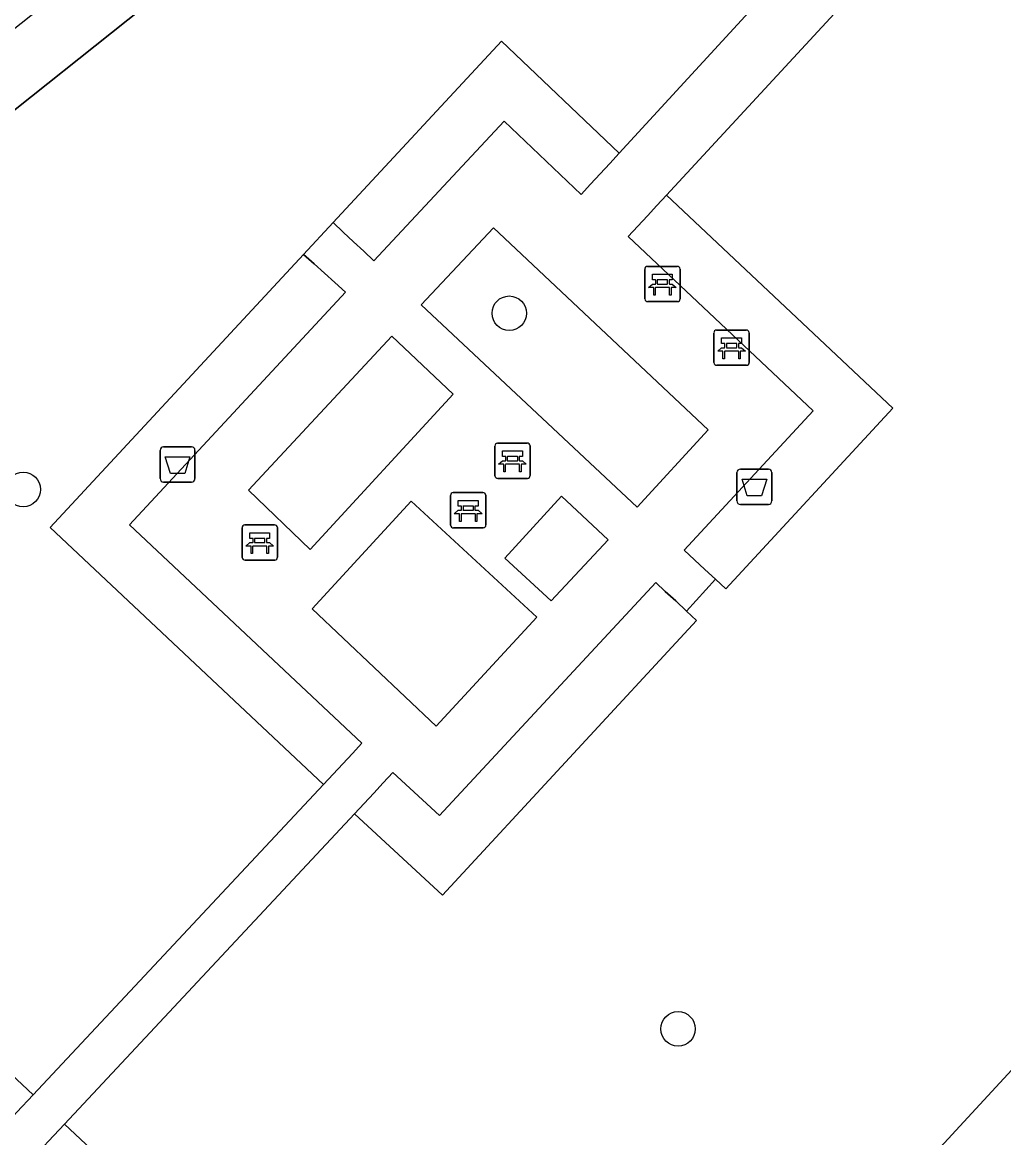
# Model space of a CAD drawing. Extents: x 159039 to 160102, y 381214 to 382524.
# Drawn here: x 159598.59 to 159626.42, y 381694.48 to 381726.12 of the extents above; entities that cross this region are included whole.
import ezdxf

# ---------------------------------------------------------------- set-up
doc = ezdxf.new("R2010")
doc.units = 0
for name, color, linetype in [('IMGEO_Afvalbak', 7, 'Continuous'), ('IMGEO_Bank', 7, 'Continuous'), ('IMGEO_Boom', 7, 'Continuous'), ('IMGEO_Groenvoorziening', 7, 'Continuous'), ('IMGEO_Haag', 7, 'Continuous'), ('IMGEO_Voetpad_open', 7, 'Continuous')]:
    doc.layers.add(name, color=color, linetype=linetype)

msp = doc.modelspace()

# ---------------------------------------------------------------- linework, layer by layer
at = {"layer": 'IMGEO_Afvalbak'}
for p, q in [((159602.493, 381713.18), (159602.493, 381713.98)), ((159602.493, 381713.98), (159602.493, 381713.18)), ((159602.593, 381714.08), (159603.383, 381714.08)), ((159603.383, 381714.08), (159602.593, 381714.08)), ((159603.483, 381713.98), (159603.483, 381713.18)), ((159603.483, 381713.18), (159603.483, 381713.98)), ((159618.854, 381712.548), (159618.854, 381713.348)), ((159618.854, 381713.348), (159618.854, 381712.548)), ((159618.954, 381713.448), (159619.744, 381713.448)), ((159619.744, 381713.448), (159618.954, 381713.448)), ((159619.844, 381713.348), (159619.844, 381712.548)), ((159619.844, 381712.548), (159619.844, 381713.348)), ((159603.383, 381713.08), (159602.593, 381713.08)), ((159602.593, 381713.08), (159603.383, 381713.08)), ((159619.744, 381712.448), (159618.954, 381712.448)), ((159618.954, 381712.448), (159619.744, 381712.448))]:
    msp.add_line(p, q, dxfattribs=at)
for points in [[(159602.636, 381713.794), (159603.34, 381713.794), (159603.191, 381713.324), (159602.785, 381713.324), (159602.636, 381713.794)], [(159618.997, 381713.162), (159619.701, 381713.162), (159619.552, 381712.692), (159619.146, 381712.692), (159618.997, 381713.162)]]:
    msp.add_lwpolyline(points, dxfattribs=at)
for centre, start, end in [((159602.593, 381713.98), 90, 180), ((159602.593, 381713.98), 90, 180), ((159603.383, 381713.98), 0, 90), ((159603.383, 381713.98), 360, 90), ((159618.954, 381713.348), 90, 180), ((159618.954, 381713.348), 90, 180), ((159619.744, 381713.348), 0, 90), ((159619.744, 381713.348), 360, 90), ((159602.593, 381713.18), 180, 270), ((159602.593, 381713.18), 180, 270), ((159603.383, 381713.18), 270, 0), ((159603.383, 381713.18), 270, 0), ((159618.954, 381712.548), 180, 270), ((159618.954, 381712.548), 180, 270), ((159619.744, 381712.548), 270, 0), ((159619.744, 381712.548), 270, 0)]:
    msp.add_arc(centre, 0.1, start, end, dxfattribs=at)
at = {"layer": 'IMGEO_Bank'}
for p, q in [((159616.241, 381718.274), (159616.241, 381719.115)), ((159616.241, 381719.115), (159616.241, 381718.274)), ((159616.316, 381719.199), (159617.157, 381719.199)), ((159617.157, 381719.199), (159616.316, 381719.199)), ((159617.241, 381719.124), (159617.241, 381718.283)), ((159617.241, 381718.283), (159617.241, 381719.124)), ((159616.55, 381718.705), (159616.55, 381718.811)), ((159616.594, 381718.811), (159616.594, 381718.705)), ((159616.882, 381718.817), (159616.6, 381718.817)), ((159616.888, 381718.705), (159616.888, 381718.811)), ((159616.932, 381718.811), (159616.932, 381718.705)), ((159616.938, 381718.597), (159616.545, 381718.597)), ((159616.6, 381718.699), (159616.882, 381718.699)), ((159617.166, 381718.199), (159616.325, 381718.199)), ((159616.325, 381718.199), (159617.166, 381718.199)), ((159618.202, 381716.468), (159618.202, 381717.309)), ((159618.202, 381717.309), (159618.202, 381716.468)), ((159618.277, 381717.393), (159619.118, 381717.393)), ((159619.118, 381717.393), (159618.277, 381717.393)), ((159619.202, 381717.318), (159619.202, 381716.477)), ((159619.202, 381716.477), (159619.202, 381717.318)), ((159618.511, 381716.899), (159618.511, 381717.005)), ((159618.555, 381717.005), (159618.555, 381716.899)), ((159618.843, 381717.011), (159618.561, 381717.011)), ((159618.561, 381716.893), (159618.843, 381716.893)), ((159618.849, 381716.899), (159618.849, 381717.005)), ((159618.893, 381717.005), (159618.893, 381716.899)), ((159618.899, 381716.791), (159618.506, 381716.791)), ((159619.127, 381716.393), (159618.286, 381716.393)), ((159618.286, 381716.393), (159619.127, 381716.393)), ((159611.988, 381713.261), (159611.988, 381714.102)), ((159611.988, 381714.102), (159611.988, 381713.261)), ((159612.063, 381714.186), (159612.904, 381714.186)), ((159612.904, 381714.186), (159612.063, 381714.186)), ((159612.988, 381714.111), (159612.988, 381713.27)), ((159612.988, 381713.27), (159612.988, 381714.111)), ((159612.297, 381713.692), (159612.297, 381713.798)), ((159612.341, 381713.798), (159612.341, 381713.692)), ((159612.629, 381713.804), (159612.347, 381713.804)), ((159612.347, 381713.686), (159612.629, 381713.686)), ((159612.635, 381713.692), (159612.635, 381713.798)), ((159612.679, 381713.798), (159612.679, 381713.692)), ((159612.685, 381713.584), (159612.292, 381713.584)), ((159612.913, 381713.186), (159612.072, 381713.186)), ((159612.072, 381713.186), (159612.913, 381713.186)), ((159610.732, 381711.856), (159610.732, 381712.697)), ((159610.732, 381712.697), (159610.732, 381711.856)), ((159610.807, 381712.781), (159611.648, 381712.781)), ((159611.648, 381712.781), (159610.807, 381712.781)), ((159611.732, 381712.706), (159611.732, 381711.865)), ((159611.732, 381711.865), (159611.732, 381712.706)), ((159611.041, 381712.287), (159611.041, 381712.393)), ((159611.085, 381712.393), (159611.085, 381712.287)), ((159611.373, 381712.399), (159611.091, 381712.399)), ((159611.379, 381712.287), (159611.379, 381712.393)), ((159611.423, 381712.393), (159611.423, 381712.287)), ((159611.429, 381712.179), (159611.036, 381712.179)), ((159611.091, 381712.281), (159611.373, 381712.281)), ((159604.821, 381710.941), (159604.821, 381711.782)), ((159604.821, 381711.782), (159604.821, 381710.941)), ((159604.896, 381711.866), (159605.737, 381711.866)), ((159605.737, 381711.866), (159604.896, 381711.866)), ((159605.821, 381711.791), (159605.821, 381710.95)), ((159605.821, 381710.95), (159605.821, 381711.791)), ((159611.657, 381711.781), (159610.816, 381711.781)), ((159610.816, 381711.781), (159611.657, 381711.781)), ((159605.13, 381711.372), (159605.13, 381711.478)), ((159605.174, 381711.478), (159605.174, 381711.372)), ((159605.462, 381711.484), (159605.18, 381711.484)), ((159605.468, 381711.372), (159605.468, 381711.478)), ((159605.512, 381711.478), (159605.512, 381711.372)), ((159605.518, 381711.264), (159605.125, 381711.264)), ((159605.18, 381711.366), (159605.462, 381711.366)), ((159605.746, 381710.866), (159604.905, 381710.866)), ((159604.905, 381710.866), (159605.746, 381710.866))]:
    msp.add_line(p, q, dxfattribs=at)
for points in [[(159616.544, 381718.817), (159616.458, 381718.817), (159616.458, 381718.978), (159617.021, 381718.978), (159617.021, 381718.817), (159616.938, 381718.817)], [(159616.488, 381718.597), (159616.346, 381718.597), (159616.458, 381718.699), (159616.544, 381718.699)], [(159616.538, 381718.59), (159616.538, 381718.383), (159616.495, 381718.383), (159616.495, 381718.59)], [(159616.938, 381718.699), (159617.021, 381718.699), (159617.133, 381718.597), (159616.994, 381718.597)], [(159616.988, 381718.59), (159616.988, 381718.383), (159616.944, 381718.383), (159616.944, 381718.59)], [(159618.505, 381717.011), (159618.419, 381717.011), (159618.419, 381717.172), (159618.982, 381717.172), (159618.982, 381717.011), (159618.899, 381717.011)], [(159618.449, 381716.791), (159618.307, 381716.791), (159618.419, 381716.893), (159618.505, 381716.893)], [(159618.899, 381716.893), (159618.982, 381716.893), (159619.094, 381716.791), (159618.955, 381716.791)], [(159618.499, 381716.784), (159618.499, 381716.577), (159618.456, 381716.577), (159618.456, 381716.784)], [(159618.949, 381716.784), (159618.949, 381716.577), (159618.905, 381716.577), (159618.905, 381716.784)], [(159612.291, 381713.804), (159612.205, 381713.804), (159612.205, 381713.965), (159612.768, 381713.965), (159612.768, 381713.804), (159612.685, 381713.804)], [(159612.235, 381713.584), (159612.093, 381713.584), (159612.205, 381713.686), (159612.291, 381713.686)], [(159612.685, 381713.686), (159612.768, 381713.686), (159612.88, 381713.584), (159612.741, 381713.584)], [(159612.285, 381713.577), (159612.285, 381713.37), (159612.242, 381713.37), (159612.242, 381713.577)], [(159612.735, 381713.577), (159612.735, 381713.37), (159612.691, 381713.37), (159612.691, 381713.577)], [(159611.035, 381712.399), (159610.949, 381712.399), (159610.949, 381712.56), (159611.512, 381712.56), (159611.512, 381712.399), (159611.429, 381712.399)], [(159610.979, 381712.179), (159610.837, 381712.179), (159610.949, 381712.281), (159611.035, 381712.281)], [(159611.029, 381712.172), (159611.029, 381711.965), (159610.986, 381711.965), (159610.986, 381712.172)], [(159611.429, 381712.281), (159611.512, 381712.281), (159611.624, 381712.179), (159611.485, 381712.179)], [(159611.479, 381712.172), (159611.479, 381711.965), (159611.435, 381711.965), (159611.435, 381712.172)], [(159605.124, 381711.484), (159605.038, 381711.484), (159605.038, 381711.645), (159605.601, 381711.645), (159605.601, 381711.484), (159605.518, 381711.484)], [(159605.068, 381711.264), (159604.926, 381711.264), (159605.038, 381711.366), (159605.124, 381711.366)], [(159605.118, 381711.257), (159605.118, 381711.05), (159605.075, 381711.05), (159605.075, 381711.257)], [(159605.518, 381711.366), (159605.601, 381711.366), (159605.713, 381711.264), (159605.574, 381711.264)], [(159605.568, 381711.257), (159605.568, 381711.05), (159605.524, 381711.05), (159605.524, 381711.257)]]:
    msp.add_lwpolyline(points, dxfattribs=at)
for centre, radius, start, end in [((159616.319, 381719.121), 0.0779, 92.4484, 184.2845), ((159616.319, 381719.121), 0.0779, 92.4484, 184.2845), ((159617.163, 381719.121), 0.0779, 2.4484, 94.2845), ((159617.163, 381719.121), 0.0779, 2.4484, 94.2845), ((159616.543, 381718.81), 0.00671, 2.8957, 87.1043), ((159616.6, 381718.81), 0.00671, 92.8957, 177.1043), ((159616.882, 381718.81), 0.00671, 2.8957, 87.1043), ((159616.939, 381718.81), 0.00671, 92.8957, 177.1043), ((159616.488, 381718.59), 0.00671, 2.8957, 87.1043), ((159616.545, 381718.59), 0.00671, 92.8957, 177.1043), ((159616.543, 381718.706), 0.00671, 272.8957, 357.1043), ((159616.6, 381718.706), 0.00671, 182.8957, 267.1043), ((159616.882, 381718.706), 0.00671, 272.8957, 357.1043), ((159616.939, 381718.706), 0.00671, 182.8957, 267.1043), ((159616.937, 381718.59), 0.00671, 2.8957, 87.1043), ((159616.994, 381718.59), 0.00671, 92.8957, 177.1043), ((159616.319, 381718.277), 0.0779, 182.4484, 274.2845), ((159616.319, 381718.277), 0.0779, 182.4484, 274.2845), ((159617.163, 381718.277), 0.0779, 272.4484, 4.2845), ((159617.163, 381718.277), 0.0779, 272.4484, 4.2845), ((159618.28, 381717.315), 0.0779, 92.4484, 184.2845), ((159618.28, 381717.315), 0.0779, 92.4484, 184.2845), ((159619.124, 381717.315), 0.0779, 2.4484, 94.2845), ((159619.124, 381717.315), 0.0779, 2.4484, 94.2845), ((159618.504, 381717.004), 0.00671, 2.8957, 87.1043), ((159618.504, 381716.9), 0.00671, 272.8957, 357.1043), ((159618.561, 381717.004), 0.00671, 92.8957, 177.1043), ((159618.561, 381716.9), 0.00671, 182.8957, 267.1043), ((159618.843, 381717.004), 0.00671, 2.8957, 87.1043), ((159618.843, 381716.9), 0.00671, 272.8957, 357.1043), ((159618.9, 381717.004), 0.00671, 92.8957, 177.1043), ((159618.9, 381716.9), 0.00671, 182.8957, 267.1043), ((159618.449, 381716.784), 0.00671, 2.8957, 87.1043), ((159618.506, 381716.784), 0.00671, 92.8957, 177.1043), ((159618.898, 381716.784), 0.00671, 2.8957, 87.1043), ((159618.955, 381716.784), 0.00671, 92.8957, 177.1043), ((159618.28, 381716.471), 0.0779, 182.4484, 274.2845), ((159618.28, 381716.471), 0.0779, 182.4484, 274.2845), ((159619.124, 381716.471), 0.0779, 272.4484, 4.2845), ((159619.124, 381716.471), 0.0779, 272.4484, 4.2845), ((159612.066, 381714.108), 0.0779, 92.4484, 184.2845), ((159612.066, 381714.108), 0.0779, 92.4484, 184.2845), ((159612.91, 381714.108), 0.0779, 2.4484, 94.2845), ((159612.91, 381714.108), 0.0779, 2.4484, 94.2845), ((159612.29, 381713.797), 0.00671, 2.8957, 87.1043), ((159612.29, 381713.693), 0.00671, 272.8957, 357.1043), ((159612.347, 381713.797), 0.00671, 92.8957, 177.1043), ((159612.347, 381713.693), 0.00671, 182.8957, 267.1043), ((159612.629, 381713.797), 0.00671, 2.8957, 87.1043), ((159612.629, 381713.693), 0.00671, 272.8957, 357.1043), ((159612.686, 381713.797), 0.00671, 92.8957, 177.1043), ((159612.686, 381713.693), 0.00671, 182.8957, 267.1043), ((159612.235, 381713.577), 0.00671, 2.8957, 87.1043), ((159612.292, 381713.577), 0.00671, 92.8957, 177.1043), ((159612.684, 381713.577), 0.00671, 2.8957, 87.1043), ((159612.741, 381713.577), 0.00671, 92.8957, 177.1043), ((159612.066, 381713.264), 0.0779, 182.4484, 274.2845), ((159612.066, 381713.264), 0.0779, 182.4484, 274.2845), ((159612.91, 381713.264), 0.0779, 272.4484, 4.2845), ((159612.91, 381713.264), 0.0779, 272.4484, 4.2845), ((159610.81, 381712.703), 0.0779, 92.4484, 184.2845), ((159610.81, 381712.703), 0.0779, 92.4484, 184.2845), ((159611.654, 381712.703), 0.0779, 2.4484, 94.2845), ((159611.654, 381712.703), 0.0779, 2.4484, 94.2845), ((159611.034, 381712.392), 0.00671, 2.8957, 87.1043), ((159611.091, 381712.392), 0.00671, 92.8957, 177.1043), ((159611.373, 381712.392), 0.00671, 2.8957, 87.1043), ((159611.43, 381712.392), 0.00671, 92.8957, 177.1043), ((159610.979, 381712.172), 0.00671, 2.8957, 87.1043), ((159611.036, 381712.172), 0.00671, 92.8957, 177.1043), ((159611.034, 381712.288), 0.00671, 272.8957, 357.1043), ((159611.091, 381712.288), 0.00671, 182.8957, 267.1043), ((159611.373, 381712.288), 0.00671, 272.8957, 357.1043), ((159611.43, 381712.288), 0.00671, 182.8957, 267.1043), ((159611.428, 381712.172), 0.00671, 2.8957, 87.1043), ((159611.485, 381712.172), 0.00671, 92.8957, 177.1043), ((159604.899, 381711.788), 0.0779, 92.4484, 184.2845), ((159604.899, 381711.788), 0.0779, 92.4484, 184.2845), ((159605.743, 381711.788), 0.0779, 2.4484, 94.2845), ((159605.743, 381711.788), 0.0779, 2.4484, 94.2845), ((159610.81, 381711.859), 0.0779, 182.4484, 274.2845), ((159610.81, 381711.859), 0.0779, 182.4484, 274.2845), ((159611.654, 381711.859), 0.0779, 272.4484, 4.2845), ((159611.654, 381711.859), 0.0779, 272.4484, 4.2845), ((159605.123, 381711.477), 0.00671, 2.8957, 87.1043), ((159605.18, 381711.477), 0.00671, 92.8957, 177.1043), ((159605.462, 381711.477), 0.00671, 2.8957, 87.1043), ((159605.519, 381711.477), 0.00671, 92.8957, 177.1043), ((159605.068, 381711.257), 0.00671, 2.8957, 87.1043), ((159605.125, 381711.257), 0.00671, 92.8957, 177.1043), ((159605.123, 381711.373), 0.00671, 272.8957, 357.1043), ((159605.18, 381711.373), 0.00671, 182.8957, 267.1043), ((159605.462, 381711.373), 0.00671, 272.8957, 357.1043), ((159605.519, 381711.373), 0.00671, 182.8957, 267.1043), ((159605.517, 381711.257), 0.00671, 2.8957, 87.1043), ((159605.574, 381711.257), 0.00671, 92.8957, 177.1043), ((159604.899, 381710.944), 0.0779, 182.4484, 274.2845), ((159604.899, 381710.944), 0.0779, 182.4484, 274.2845), ((159605.743, 381710.944), 0.0779, 272.4484, 4.2845), ((159605.743, 381710.944), 0.0779, 272.4484, 4.2845)]:
    msp.add_arc(centre, radius, start, end, dxfattribs=at)
at = {"layer": 'IMGEO_Boom'}
for centre in [(159612.397, 381717.87), (159598.613, 381712.871), (159617.184, 381697.57)]:
    msp.add_circle(centre, 0.489, dxfattribs=at)
at = {"layer": 'IMGEO_Groenvoorziening'}
for points in [[(159615.498, 381737.198), (159610.8, 381733.576), (159609.407, 381732.434), (159596.519, 381722.173), (159595.132, 381721.03), (159582.165, 381710.744), (159580.778, 381709.579), (159571.434, 381702.393), (159572.616, 381701.306)], [(159606.559, 381719.533), (159607.404, 381720.443), (159612.179, 381725.586), (159615.517, 381722.415), (159625.148, 381732.892), (159620.456, 381737.249)], [(159581.311, 381701.788), (159582.116, 381702.63), (159581.186, 381703.474), (159585.601, 381708.179), (159598.898, 381695.702), (159607.127, 381704.503), (159599.375, 381711.796), (159606.559, 381719.533)], [(159597.672, 381694.656), (159597.805, 381694.532), (159598.435, 381695.207), (159598.898, 381695.702), (159585.601, 381708.179), (159581.186, 381703.474), (159582.116, 381702.63), (159585.394, 381706.062)], [(159599.785, 381694.869), (159599.332, 381694.384), (159598.715, 381693.723), (159598.797, 381693.647)], [(159612.348, 381681.117), (159613.421, 381682.073), (159599.785, 381694.869)]]:
    msp.add_lwpolyline(points, dxfattribs=at)
for points in [[(159609.407, 381732.434), (159609.124, 381732.783), (159608.84, 381733.133), (159608.557, 381733.482), (159608.282, 381733.821), (159595.379, 381723.576), (159595.668, 381723.221), (159595.951, 381722.872), (159596.235, 381722.522), (159596.519, 381722.173)], [(159644.05, 381715.276), (159636.442, 381722.379), (159635.138, 381723.616), (159626.485, 381731.651), (159616.857, 381721.218), (159623.271, 381715.179), (159618.535, 381710.056), (159618.241, 381710.329), (159617.427, 381709.421), (159617.705, 381709.157), (159610.503, 381701.366), (159608.005, 381703.671), (159599.785, 381694.869), (159613.421, 381682.073)], [(159612.248, 381723.314), (159614.434, 381721.237), (159614.705, 381721.532), (159614.976, 381721.826), (159615.246, 381722.121), (159615.517, 381722.415), (159612.179, 381725.586), (159607.404, 381720.443), (159607.685, 381720.169), (159607.976, 381719.899), (159608.27, 381719.627), (159608.559, 381719.358)], [(159646.466, 381715.482), (159637.696, 381723.693), (159637.374, 381723.356), (159637.063, 381723.03), (159636.753, 381722.705), (159636.442, 381722.379), (159644.05, 381715.276), (159613.421, 381682.073), (159612.348, 381681.117), (159609.128, 381677.642), (159605.055, 381673.216), (159601.844, 381669.761), (159601.251, 381668.472), (159600.854, 381668.04), (159601.173, 381667.749), (159601.506, 381667.446), (159601.839, 381667.143)], [(159623.271, 381715.179), (159616.857, 381721.218), (159616.586, 381720.924), (159616.315, 381720.631), (159616.043, 381720.337), (159615.772, 381720.043), (159621.019, 381715.102), (159617.356, 381711.151), (159617.653, 381710.875), (159617.946, 381710.602), (159618.241, 381710.329), (159618.535, 381710.056)], [(159611.948, 381720.293), (159609.895, 381718.111), (159616.02, 381712.369), (159618.036, 381714.562)], [(159607.751, 381718.469), (159607.449, 381718.742), (159607.153, 381719.011), (159606.862, 381719.275), (159606.559, 381719.533), (159599.375, 381711.796), (159607.127, 381704.503), (159607.401, 381704.796), (159607.674, 381705.088), (159607.947, 381705.38), (159608.22, 381705.672), (159601.629, 381711.872)], [(159610.801, 381715.572), (159609.066, 381717.22), (159604.997, 381712.847), (159606.753, 381711.17)], [(159609.617, 381712.542), (159606.809, 381709.485), (159610.326, 381706.158), (159613.176, 381709.25)], [(159615.198, 381711.446), (159613.877, 381712.683), (159612.271, 381710.924), (159613.583, 381709.712)], [(159617.705, 381709.157), (159617.427, 381709.421), (159617.116, 381709.707), (159616.822, 381709.978), (159616.549, 381710.228), (159610.416, 381703.623), (159609.097, 381704.841), (159608.824, 381704.548), (159608.551, 381704.256), (159608.278, 381703.964), (159608.005, 381703.671), (159610.503, 381701.366)]]:
    msp.add_lwpolyline(points, close=True, dxfattribs=at)
at = {"layer": 'IMGEO_Haag'}
for points in [[(159609.407, 381732.434), (159609.124, 381732.783), (159608.84, 381733.133), (159608.557, 381733.482), (159608.282, 381733.821), (159595.379, 381723.576), (159595.668, 381723.221), (159595.951, 381722.872), (159596.235, 381722.522), (159596.519, 381722.173)], [(159612.179, 381725.586), (159607.404, 381720.443), (159607.685, 381720.169), (159607.976, 381719.899), (159608.27, 381719.627), (159608.559, 381719.358), (159612.248, 381723.314), (159614.434, 381721.237), (159614.705, 381721.532), (159614.976, 381721.826), (159615.246, 381722.121), (159615.517, 381722.415)], [(159646.466, 381715.482), (159637.696, 381723.693), (159637.374, 381723.356), (159637.063, 381723.03), (159636.753, 381722.705), (159636.442, 381722.379), (159644.05, 381715.276), (159613.421, 381682.073), (159612.348, 381681.117), (159609.128, 381677.642), (159605.055, 381673.216), (159601.844, 381669.761), (159601.251, 381668.472), (159600.854, 381668.04), (159601.173, 381667.749), (159601.506, 381667.446), (159601.839, 381667.143)], [(159623.271, 381715.179), (159616.857, 381721.218), (159616.586, 381720.924), (159616.315, 381720.631), (159616.043, 381720.337), (159615.772, 381720.043), (159621.019, 381715.102), (159617.356, 381711.151), (159617.653, 381710.875), (159617.946, 381710.602), (159618.241, 381710.329), (159618.535, 381710.056)], [(159601.629, 381711.872), (159607.751, 381718.469), (159607.449, 381718.742), (159607.153, 381719.011), (159606.862, 381719.275), (159606.559, 381719.533), (159599.375, 381711.796), (159607.127, 381704.503), (159607.401, 381704.796), (159607.674, 381705.088), (159607.947, 381705.38), (159608.22, 381705.672)], [(159617.427, 381709.421), (159617.116, 381709.707), (159616.822, 381709.978), (159616.549, 381710.228), (159610.416, 381703.623), (159609.097, 381704.841), (159608.824, 381704.548), (159608.551, 381704.256), (159608.278, 381703.964), (159608.005, 381703.671), (159610.503, 381701.366), (159617.705, 381709.157)]]:
    msp.add_lwpolyline(points, close=True, dxfattribs=at)
for points in [[(159597.672, 381694.656), (159597.805, 381694.532), (159598.435, 381695.207), (159598.898, 381695.702), (159585.601, 381708.179), (159581.186, 381703.474), (159582.116, 381702.63), (159585.394, 381706.062)], [(159599.785, 381694.869), (159599.332, 381694.384), (159598.715, 381693.723), (159598.797, 381693.647)], [(159612.348, 381681.117), (159613.421, 381682.073), (159599.785, 381694.869)]]:
    msp.add_lwpolyline(points, dxfattribs=at)
at = {"layer": 'IMGEO_Voetpad_open'}
for points in [[(159625.148, 381732.892), (159615.517, 381722.415), (159615.246, 381722.121), (159614.976, 381721.826), (159614.705, 381721.532), (159614.434, 381721.237), (159612.248, 381723.314), (159608.559, 381719.358), (159608.27, 381719.627), (159607.976, 381719.899), (159607.685, 381720.169), (159607.404, 381720.443), (159606.559, 381719.533), (159606.862, 381719.275), (159607.153, 381719.011), (159607.449, 381718.742), (159607.751, 381718.469), (159601.629, 381711.872), (159608.22, 381705.672), (159607.947, 381705.38), (159607.674, 381705.088), (159607.401, 381704.796), (159607.127, 381704.503), (159598.898, 381695.702), (159598.435, 381695.207)], [(159599.332, 381694.384), (159599.785, 381694.869), (159608.005, 381703.671), (159608.278, 381703.964), (159608.551, 381704.256), (159608.824, 381704.548), (159609.097, 381704.841), (159610.416, 381703.623), (159616.549, 381710.228), (159616.822, 381709.978), (159617.116, 381709.707), (159617.427, 381709.421), (159618.241, 381710.329), (159617.946, 381710.602), (159617.653, 381710.875), (159617.356, 381711.151), (159621.019, 381715.102), (159615.772, 381720.043), (159616.043, 381720.337), (159616.315, 381720.631), (159616.586, 381720.924), (159616.857, 381721.218), (159626.485, 381731.651)]]:
    msp.add_lwpolyline(points, dxfattribs=at)
for points in [[(159609.895, 381718.111), (159611.948, 381720.293), (159618.036, 381714.562), (159616.02, 381712.369)], [(159606.753, 381711.17), (159604.997, 381712.847), (159609.066, 381717.22), (159610.801, 381715.572)], [(159613.176, 381709.25), (159610.326, 381706.158), (159606.809, 381709.485), (159609.617, 381712.542)], [(159613.877, 381712.683), (159615.198, 381711.446), (159613.583, 381709.712), (159612.271, 381710.924)]]:
    msp.add_lwpolyline(points, close=True, dxfattribs=at)

doc.saveas('drawing.dxf')
